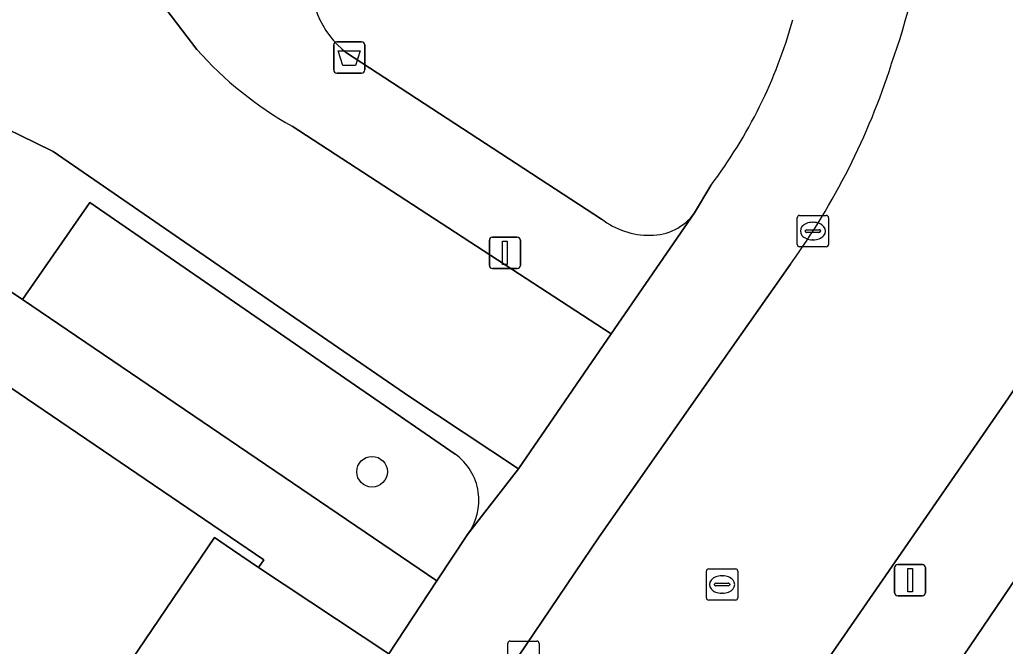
# Model space of a CAD drawing. Extents: x 159039 to 160102, y 381214 to 382524.
# Drawn here: x 159849.5 to 159880.98, y 382102.53 to 382122.55 of the extents above; entities that cross this region are included whole.
import ezdxf

# ---------------------------------------------------------------- set-up
doc = ezdxf.new("R2010")
doc.units = 0
for name, color, linetype in [('IMGEO_Afvalbak', 7, 'Continuous'), ('IMGEO_Boom', 7, 'Continuous'), ('IMGEO_Groenvoorziening', 7, 'Continuous'), ('IMGEO_Kolk', 7, 'Continuous'), ('IMGEO_Lichtmast', 7, 'Continuous'), ('IMGEO_Pand', 7, 'Continuous'), ('IMGEO_Rijbaan_lokaal_gesloten', 7, 'Continuous'), ('IMGEO_Rijbaan_lokaal_open', 7, 'Continuous'), ('IMGEO_Rioolput', 7, 'Continuous'), ('IMGEO_Voetpad_gesloten', 7, 'Continuous'), ('IMGEO_Voetpad_open', 7, 'Continuous')]:
    doc.layers.add(name, color=color, linetype=linetype)

msp = doc.modelspace()

# ---------------------------------------------------------------- linework, layer by layer
at = {"layer": 'IMGEO_Afvalbak'}
for p, q in [((159859.526, 382120.94), (159859.526, 382121.74)), ((159859.526, 382121.74), (159859.526, 382120.94)), ((159859.626, 382121.84), (159860.416, 382121.84)), ((159860.416, 382121.84), (159859.626, 382121.84)), ((159860.516, 382121.74), (159860.516, 382120.94)), ((159860.516, 382120.94), (159860.516, 382121.74)), ((159860.416, 382120.84), (159859.626, 382120.84)), ((159859.626, 382120.84), (159860.416, 382120.84))]:
    msp.add_line(p, q, dxfattribs=at)
msp.add_lwpolyline([(159859.669, 382121.554), (159860.373, 382121.554), (159860.224, 382121.084), (159859.818, 382121.084), (159859.669, 382121.554)], dxfattribs=at)
for centre, start, end in [((159859.626, 382121.74), 90, 180), ((159859.626, 382121.74), 90, 180), ((159860.416, 382121.74), 0, 90), ((159860.416, 382121.74), 360, 90), ((159859.626, 382120.94), 180, 270), ((159859.626, 382120.94), 180, 270), ((159860.416, 382120.94), 270, 0), ((159860.416, 382120.94), 270, 0)]:
    msp.add_arc(centre, 0.1, start, end, dxfattribs=at)
at = {"layer": 'IMGEO_Boom'}
msp.add_circle((159860.752, 382108.108), 0.489, dxfattribs=at)
at = {"layer": 'IMGEO_Groenvoorziening'}
for points in [[(159859.936, 382121.492), (159868.082, 382116.18)], [(159871.051, 382116.373), (159871.57, 382117.253)], [(159851.733, 382116.704), (159849.585, 382113.612), (159862.823, 382104.618), (159863.801, 382106.101)], [(159863.41, 382108.666), (159851.733, 382116.704)], [(159886.474, 382112.298), (159867.667, 382084.559)]]:
    msp.add_lwpolyline(points, dxfattribs=at)
for centre, radius, start, end in [((159861.693, 382123.78), 2.885, 170.8428, 232.4792), ((159859.035, 382126.761), 15.733, 322.8184, 344.4593), ((159869.593, 382118.122), 2.46, 232.1137, 271.1487), ((159869.668, 382117.361), 1.699, 269.1089, 324.4433), ((159862.348, 382107.192), 1.817, 323.1092, 54.2253)]:
    msp.add_arc(centre, radius, start, end, dxfattribs=at)
at = {"layer": 'IMGEO_Kolk'}
for p, q in [((159874.332, 382115.369), (159874.332, 382116.221)), ((159874.407, 382116.295), (159875.259, 382116.295)), ((159874.82, 382116.075), (159874.845, 382116.075)), ((159875.333, 382116.221), (159875.333, 382115.369)), ((159874.591, 382115.789), (159874.591, 382115.801)), ((159874.634, 382115.838), (159875.032, 382115.838)), ((159875.075, 382115.801), (159875.075, 382115.789)), ((159875.029, 382115.752), (159874.631, 382115.752)), ((159874.843, 382115.515), (159874.818, 382115.515)), ((159875.259, 382115.295), (159874.407, 382115.295)), ((159865.085, 382101.774), (159865.085, 382102.626)), ((159865.16, 382102.7), (159866.012, 382102.7)), ((159866.086, 382102.626), (159866.086, 382101.774))]:
    msp.add_line(p, q, dxfattribs=at)
for points in [[(159874.332, 382115.369), (159874.332, 382116.221)], [(159874.407, 382116.295), (159875.259, 382116.295)], [(159875.333, 382116.221), (159875.333, 382115.369)], [(159875.259, 382115.295), (159874.407, 382115.295)], [(159865.085, 382101.774), (159865.085, 382102.626)], [(159865.16, 382102.7), (159866.012, 382102.7)], [(159866.086, 382102.626), (159866.086, 382101.774)]]:
    msp.add_lwpolyline(points, dxfattribs=at)
for centre, radius, start, end in [((159874.409, 382116.219), 0.0765, 91.552, 178.448), ((159874.409, 382116.219), 0.0765, 91.552, 178.448), ((159875.257, 382116.219), 0.0765, 1.552, 88.448), ((159875.257, 382116.219), 0.0765, 1.552, 88.448), ((159874.631, 382115.798), 0.0403, 85.8775, 175.7526), ((159874.628, 382115.788), 0.0366, 178.938, 274.7102), ((159875.032, 382115.795), 0.043, 264.8664, 352.4533), ((159875.036, 382115.8), 0.0386, 1.7309, 96.639), ((159874.409, 382115.371), 0.0765, 181.552, 268.448), ((159874.409, 382115.371), 0.0765, 181.552, 268.448), ((159875.257, 382115.371), 0.0765, 271.552, 358.448), ((159875.257, 382115.371), 0.0765, 271.552, 358.448), ((159865.162, 382102.624), 0.0765, 91.552, 178.448), ((159865.162, 382102.624), 0.0765, 91.552, 178.448), ((159866.01, 382102.624), 0.0765, 1.552, 88.448), ((159866.01, 382102.624), 0.0765, 1.552, 88.448)]:
    msp.add_arc(centre, radius, start, end, dxfattribs=at)
for centre, major_axis, ratio, start_param, end_param in [((159874.819, 382115.795), (-0.387, 0.002), 0.722429, 4.712389, 7.853982), ((159874.844, 382115.795), (-0.39, 0.002), 0.717154, 1.570796, 4.712389)]:
    msp.add_ellipse(centre, major_axis=major_axis, ratio=ratio, start_param=start_param, end_param=end_param, dxfattribs=at)
at = {"layer": 'IMGEO_Lichtmast'}
for p, q in [((159864.499, 382114.699), (159864.499, 382115.499)), ((159864.499, 382115.499), (159864.499, 382114.699)), ((159864.599, 382115.599), (159865.389, 382115.599)), ((159865.389, 382115.599), (159864.599, 382115.599)), ((159865.489, 382115.499), (159865.489, 382114.699)), ((159865.489, 382114.699), (159865.489, 382115.499)), ((159865.389, 382114.599), (159864.599, 382114.599)), ((159864.599, 382114.599), (159865.389, 382114.599)), ((159877.542, 382105.144), (159878.332, 382105.144)), ((159878.332, 382105.144), (159877.542, 382105.144)), ((159877.442, 382104.244), (159877.442, 382105.044)), ((159877.442, 382105.044), (159877.442, 382104.244)), ((159878.432, 382105.044), (159878.432, 382104.244)), ((159878.432, 382104.244), (159878.432, 382105.044)), ((159878.332, 382104.144), (159877.542, 382104.144)), ((159877.542, 382104.144), (159878.332, 382104.144))]:
    msp.add_line(p, q, dxfattribs=at)
for points in [[(159864.919, 382115.474), (159865.069, 382115.474), (159865.069, 382114.724), (159864.919, 382114.724), (159864.919, 382115.474)], [(159877.862, 382105.019), (159878.012, 382105.019), (159878.012, 382104.269), (159877.862, 382104.269), (159877.862, 382105.019)]]:
    msp.add_lwpolyline(points, dxfattribs=at)
for centre, start, end in [((159864.599, 382115.499), 90, 180), ((159864.599, 382115.499), 90, 180), ((159865.389, 382115.499), 0, 90), ((159865.389, 382115.499), 360, 90), ((159864.599, 382114.699), 180, 270), ((159864.599, 382114.699), 180, 270), ((159865.389, 382114.699), 270, 0), ((159865.389, 382114.699), 270, 0), ((159877.542, 382105.044), 90, 180), ((159877.542, 382105.044), 90, 180), ((159878.332, 382105.044), 0, 90), ((159878.332, 382105.044), 360, 90), ((159877.542, 382104.244), 180, 270), ((159877.542, 382104.244), 180, 270), ((159878.332, 382104.244), 270, 0), ((159878.332, 382104.244), 270, 0)]:
    msp.add_arc(centre, 0.1, start, end, dxfattribs=at)
at = {"layer": 'IMGEO_Pand'}
msp.add_lwpolyline([(159838.335, 382095.887), (159846.939, 382090.046), (159847.023, 382090.17), (159846.198, 382090.731), (159845.62, 382091.123), (159850.093, 382097.712), (159851.288, 382099.472), (159855.721, 382106.003), (159856.299, 382105.611), (159857.124, 382105.05), (159857.293, 382105.298), (159848.111, 382111.532), (159847.938, 382111.277), (159848.518, 382110.885)], close=True, dxfattribs=at)
at = {"layer": 'IMGEO_Rijbaan_lokaal_gesloten'}
for points in [[(159874.113, 382114.736), (159871.226, 382110.62), (159868.006, 382106.028), (159864.122, 382100.283), (159859.772, 382093.927), (159853.786, 382085.045), (159849.537, 382078.848), (159843.376, 382069.762), (159839.083, 382063.381), (159838.185, 382062.056)], [(159872.251, 382097.775), (159873.055, 382098.97), (159874.837, 382101.436), (159881.077, 382110.472), (159883.045, 382113.401)]]:
    msp.add_lwpolyline(points, dxfattribs=at)
for centre, radius, start, end in [((159857.761, 382128.171), 20.808, 340.1642, 6.0418), ((159855.781, 382128.004), 22.63, 324.1044, 342.2632)]:
    msp.add_arc(centre, radius, start, end, dxfattribs=at)
at = {"layer": 'IMGEO_Rijbaan_lokaal_open'}
for points in [[(159827.923, 382167.083), (159823.955, 382163.867), (159824.96, 382162.503), (159833.273, 382151.218), (159835.166, 382148.68), (159836.653, 382146.744), (159832.353, 382143.626), (159834.447, 382140.702), (159835.255, 382139.627), (159839.659, 382142.774), (159844.489, 382136.176), (159847.845, 382131.591), (159850.53, 382127.892), (159854.025, 382123.077), (159855.159, 382121.59)], [(159855.159, 382121.59), (159854.025, 382123.077), (159850.53, 382127.892), (159847.845, 382131.591), (159844.489, 382136.176), (159839.659, 382142.774), (159835.255, 382139.627), (159834.427, 382139.013), (159847.873, 382120.6), (159849.133, 382119.038), (159849.978, 382118.622), (159850.561, 382118.334), (159856.545, 382114.219), (159861.958, 382110.504), (159865.429, 382108.205), (159868.391, 382112.509), (159858.199, 382119.141)], [(159868.082, 382116.18), (159859.936, 382121.492)], [(159858.199, 382119.141), (159868.391, 382112.509), (159871.051, 382116.373)], [(159871.57, 382117.253), (159871.051, 382116.373), (159868.391, 382112.509), (159865.429, 382108.205), (159863.801, 382106.101), (159862.823, 382104.618), (159861.29, 382102.295)], [(159838.185, 382062.056), (159839.083, 382063.381), (159843.376, 382069.762), (159849.537, 382078.848), (159853.786, 382085.045), (159859.772, 382093.927), (159864.122, 382100.283), (159868.006, 382106.028), (159871.226, 382110.62), (159874.113, 382114.736)], [(159861.29, 382102.295), (159857.124, 382105.05), (159856.299, 382105.611), (159855.721, 382106.003), (159851.288, 382099.472)]]:
    msp.add_lwpolyline(points, dxfattribs=at)
for centre, radius, start, end in [((159857.761, 382128.171), 20.808, 340.1642, 6.0418), ((159861.693, 382123.78), 2.885, 170.8428, 232.4792), ((159859.035, 382126.761), 15.733, 322.8184, 344.4593), ((159864.112, 382129.593), 12.009, 221.7911, 240.4996), ((159864.112, 382129.593), 12.009, 221.7911, 240.4996), ((159855.781, 382128.004), 22.63, 324.1044, 342.2632), ((159869.593, 382118.122), 2.46, 232.1137, 271.1487), ((159869.668, 382117.361), 1.699, 269.1089, 324.4433)]:
    msp.add_arc(centre, radius, start, end, dxfattribs=at)
at = {"layer": 'IMGEO_Rioolput'}
for p, q in [((159871.433, 382104.079), (159871.433, 382104.931)), ((159871.508, 382105.005), (159872.36, 382105.005)), ((159871.921, 382104.785), (159871.946, 382104.785)), ((159872.434, 382104.931), (159872.434, 382104.079)), ((159871.692, 382104.499), (159871.692, 382104.511)), ((159872.13, 382104.462), (159871.732, 382104.462)), ((159871.735, 382104.548), (159872.133, 382104.548)), ((159872.176, 382104.511), (159872.176, 382104.499)), ((159871.944, 382104.225), (159871.919, 382104.225)), ((159872.36, 382104.005), (159871.508, 382104.005))]:
    msp.add_line(p, q, dxfattribs=at)
for points in [[(159871.433, 382104.079), (159871.433, 382104.931)], [(159871.508, 382105.005), (159872.36, 382105.005)], [(159872.434, 382104.931), (159872.434, 382104.079)], [(159872.36, 382104.005), (159871.508, 382104.005)]]:
    msp.add_lwpolyline(points, dxfattribs=at)
for centre, radius, start, end in [((159871.51, 382104.929), 0.0765, 91.552, 178.448), ((159871.51, 382104.929), 0.0765, 91.552, 178.448), ((159872.358, 382104.929), 0.0765, 1.552, 88.448), ((159872.358, 382104.929), 0.0765, 1.552, 88.448), ((159871.732, 382104.508), 0.0403, 85.8775, 175.7526), ((159871.729, 382104.498), 0.0366, 178.938, 274.7102), ((159872.133, 382104.505), 0.043, 264.8664, 352.4533), ((159872.137, 382104.51), 0.0386, 1.7309, 96.639), ((159871.51, 382104.081), 0.0765, 181.552, 268.448), ((159871.51, 382104.081), 0.0765, 181.552, 268.448), ((159872.358, 382104.081), 0.0765, 271.552, 358.448), ((159872.358, 382104.081), 0.0765, 271.552, 358.448)]:
    msp.add_arc(centre, radius, start, end, dxfattribs=at)
for centre, major_axis, ratio, start_param, end_param in [((159871.92, 382104.505), (-0.387, 0.002), 0.722429, 4.712389, 7.853982), ((159871.945, 382104.505), (-0.39, 0.002), 0.717154, 1.570796, 4.712389)]:
    msp.add_ellipse(centre, major_axis=major_axis, ratio=ratio, start_param=start_param, end_param=end_param, dxfattribs=at)
at = {"layer": 'IMGEO_Voetpad_gesloten'}
msp.add_lwpolyline([(159795.474, 382035.774), (159847.301, 382112.071), (159848.111, 382111.532), (159857.293, 382105.298), (159857.124, 382105.05), (159861.29, 382102.295), (159862.823, 382104.618), (159849.585, 382113.612), (159846.694, 382115.544), (159845.044, 382113.106), (159843.864, 382114.684), (159828.163, 382136.083), (159834.447, 382140.702), (159832.353, 382143.626), (159812.456, 382129.106), (159811.05, 382131.012), (159809.61, 382129.956), (159810.972, 382128.099), (159813.825, 382124.21), (159832.833, 382098.3)], dxfattribs=at)
at = {"layer": 'IMGEO_Voetpad_open'}
for points in [[(159863.801, 382106.101), (159865.429, 382108.205), (159861.958, 382110.504), (159856.545, 382114.219), (159850.561, 382118.334), (159849.978, 382118.622), (159849.133, 382119.038), (159848.967, 382118.801), (159846.694, 382115.544), (159849.585, 382113.612), (159851.733, 382116.704)], [(159851.733, 382116.704), (159863.41, 382108.666)], [(159884.605, 382116.206), (159883.045, 382113.401), (159881.077, 382110.472), (159874.837, 382101.436), (159873.055, 382098.97), (159872.251, 382097.775)], [(159818.908, 382013.087), (159820.74, 382015.816), (159820.749, 382015.819), (159822.657, 382018.602), (159839.781, 382043.611), (159844.024, 382049.865), (159862.708, 382077.341), (159867.667, 382084.559), (159886.474, 382112.298)]]:
    msp.add_lwpolyline(points, dxfattribs=at)
msp.add_arc((159862.348, 382107.192), 1.817, 323.1092, 54.2253, dxfattribs=at)

doc.saveas('drawing.dxf')
